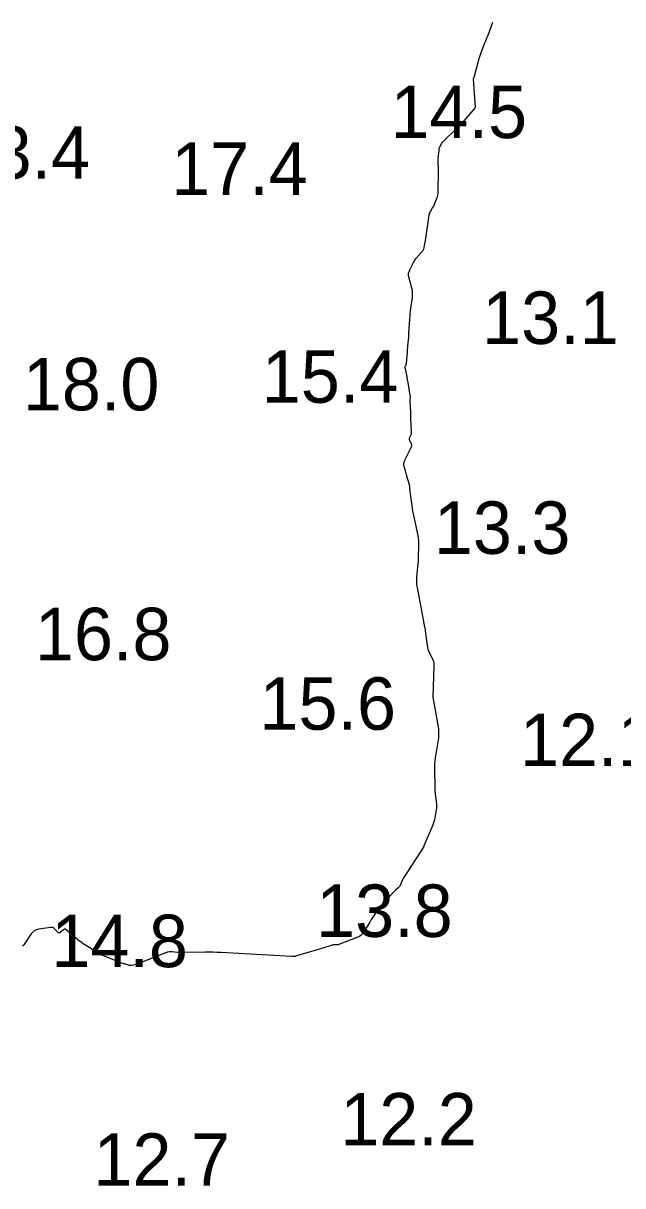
# Model space of a CAD drawing. Extents: x 1023796 to 1112670, y 656573 to 837340.
# Drawn here: x 1100719.8 to 1100776.9, y 689569 to 689679.8 of the extents above; entities that cross this region are included whole.
import ezdxf

# ---------------------------------------------------------------- set-up
doc = ezdxf.new("R2010")
doc.units = 0
doc.layers.add('V-CHAN-CONT-15FT', color=7, linetype='Continuous')
doc.layers.add('V-TOPO-SOUN', color=7, linetype='Continuous')

msp = doc.modelspace()

# ---------------------------------------------------------------- linework, layer by layer
at = {"layer": 'V-CHAN-CONT-15FT'}
msp.add_lwpolyline([(1100764.51, 689679.86), (1100764.04, 689678.64), (1100763.97, 689678.45), (1100763.9, 689678.27), (1100763.82, 689678.08), (1100763.75, 689677.9), (1100763.46, 689677.15), (1100763.39, 689676.97), (1100763.33, 689676.78), (1100763.27, 689676.59), (1100763.21, 689676.4), (1100762.75, 689674.73), (1100762.75, 689674.71), (1100762.74, 689674.69), (1100762.73, 689674.67), (1100762.72, 689674.65), (1100762.68, 689674.58), (1100762.67, 689674.56), (1100762.67, 689674.54), (1100762.66, 689674.52), (1100762.66, 689674.5), (1100762.85, 689671.81), (1100762.85, 689671.8), (1100762.85, 689671.79), (1100762.85, 689671.77), (1100762.84, 689671.76), (1100762.82, 689671.72), (1100762.82, 689671.71), (1100762.81, 689671.7), (1100762.8, 689671.69), (1100762.8, 689671.68), (1100761.79, 689670.52), (1100761.62, 689670.33), (1100761.44, 689670.14), (1100761.26, 689669.95), (1100761.08, 689669.77), (1100759.81, 689668.54), (1100759.75, 689668.48), (1100759.7, 689668.42), (1100759.65, 689668.36), (1100759.61, 689668.29), (1100759.46, 689668), (1100759.43, 689667.93), (1100759.4, 689667.86), (1100759.38, 689667.78), (1100759.37, 689667.7), (1100759.29, 689666.87), (1100759.28, 689666.79), (1100759.28, 689666.7), (1100759.28, 689666.62), (1100759.28, 689666.54), (1100759.3, 689666.21), (1100759.31, 689666.12), (1100759.31, 689666.04), (1100759.31, 689665.96), (1100759.31, 689665.87), (1100759.28, 689663.67), (1100759.28, 689663.53), (1100759.26, 689663.4), (1100759.23, 689663.28), (1100759.18, 689663.15), (1100758.97, 689662.59), (1100758.93, 689662.5), (1100758.89, 689662.4), (1100758.84, 689662.32), (1100758.79, 689662.23), (1100758.58, 689661.88), (1100758.53, 689661.8), (1100758.49, 689661.7), (1100758.46, 689661.61), (1100758.44, 689661.51), (1100758.04, 689658.86), (1100758.03, 689658.79), (1100758.01, 689658.71), (1100758, 689658.64), (1100757.98, 689658.57), (1100757.91, 689658.27), (1100757.89, 689658.2), (1100757.86, 689658.14), (1100757.82, 689658.08), (1100757.77, 689658.02), (1100757.23, 689657.42), (1100757.16, 689657.33), (1100757.08, 689657.23), (1100757.02, 689657.13), (1100756.96, 689657.02), (1100756.68, 689656.46), (1100756.65, 689656.41), (1100756.63, 689656.35), (1100756.6, 689656.3), (1100756.58, 689656.24), (1100756.48, 689656.02), (1100756.47, 689655.97), (1100756.46, 689655.91), (1100756.46, 689655.86), (1100756.47, 689655.8), (1100756.78, 689654.58), (1100756.83, 689654.35), (1100756.85, 689654.13), (1100756.85, 689653.9), (1100756.83, 689653.67), (1100756.69, 689652.61), (1100756.65, 689652.36), (1100756.63, 689652.1), (1100756.61, 689651.85), (1100756.59, 689651.59), (1100756.51, 689650.22), (1100756.5, 689650.07), (1100756.49, 689649.92), (1100756.48, 689649.77), (1100756.47, 689649.62), (1100756.41, 689649.02), (1100756.4, 689648.87), (1100756.38, 689648.72), (1100756.37, 689648.57), (1100756.36, 689648.43), (1100756.27, 689647.35), (1100756.26, 689647.31), (1100756.25, 689647.28), (1100756.24, 689647.25), (1100756.23, 689647.22), (1100756.17, 689647.09), (1100756.15, 689647.06), (1100756.15, 689647.03), (1100756.15, 689647), (1100756.15, 689646.97), (1100756.32, 689646.14), (1100756.35, 689645.99), (1100756.38, 689645.85), (1100756.41, 689645.7), (1100756.43, 689645.55), (1100756.63, 689644.32), (1100756.64, 689644.27), (1100756.64, 689644.22), (1100756.64, 689644.18), (1100756.64, 689644.13), (1100756.62, 689643.93), (1100756.62, 689643.89), (1100756.62, 689643.84), (1100756.62, 689643.79), (1100756.62, 689643.74), (1100756.67, 689642.78), (1100756.68, 689642.61), (1100756.69, 689642.43), (1100756.7, 689642.26), (1100756.7, 689642.08), (1100756.76, 689640.84), (1100756.76, 689640.77), (1100756.75, 689640.7), (1100756.74, 689640.63), (1100756.71, 689640.57), (1100756.59, 689640.31), (1100756.57, 689640.24), (1100756.56, 689640.18), (1100756.57, 689640.11), (1100756.59, 689640.05), (1100756.75, 689639.71), (1100756.78, 689639.63), (1100756.79, 689639.56), (1100756.78, 689639.48), (1100756.75, 689639.4), (1100756.08, 689638.04), (1100756.04, 689637.93), (1100756.02, 689637.82), (1100756.02, 689637.7), (1100756.04, 689637.59), (1100756.17, 689637.12), (1100756.2, 689637), (1100756.23, 689636.89), (1100756.27, 689636.77), (1100756.3, 689636.65), (1100756.56, 689635.82), (1100756.57, 689635.78), (1100756.58, 689635.75), (1100756.58, 689635.72), (1100756.58, 689635.69), (1100756.59, 689635.56), (1100756.59, 689635.53), (1100756.59, 689635.5), (1100756.59, 689635.46), (1100756.6, 689635.43), (1100756.78, 689634.02), (1100756.81, 689633.78), (1100756.85, 689633.53), (1100756.89, 689633.29), (1100756.94, 689633.04), (1100757.37, 689630.96), (1100757.41, 689630.71), (1100757.44, 689630.46), (1100757.46, 689630.22), (1100757.46, 689629.97), (1100757.42, 689628.97), (1100757.41, 689628.72), (1100757.4, 689628.47), (1100757.38, 689628.22), (1100757.36, 689627.98), (1100757.27, 689626.99), (1100757.25, 689626.74), (1100757.25, 689626.5), (1100757.27, 689626.25), (1100757.31, 689626.01), (1100757.89, 689622.94), (1100757.91, 689622.85), (1100757.92, 689622.76), (1100757.94, 689622.68), (1100757.96, 689622.59), (1100758.03, 689622.24), (1100758.05, 689622.15), (1100758.07, 689622.06), (1100758.08, 689621.97), (1100758.09, 689621.88), (1100758.27, 689620.47), (1100758.3, 689620.31), (1100758.34, 689620.14), (1100758.4, 689619.98), (1100758.47, 689619.82), (1100758.78, 689619.21), (1100758.84, 689619.05), (1100758.89, 689618.89), (1100758.92, 689618.72), (1100758.92, 689618.55), (1100758.82, 689615.56), (1100758.82, 689615.55), (1100758.82, 689615.54), (1100758.82, 689615.53), (1100758.82, 689615.53), (1100758.83, 689615.5), (1100758.83, 689615.49), (1100758.83, 689615.48), (1100758.84, 689615.47), (1100758.84, 689615.46), (1100758.84, 689615.41), (1100758.84, 689615.4), (1100758.84, 689615.39), (1100758.85, 689615.38), (1100758.85, 689615.37), (1100759.31, 689612.74), (1100759.33, 689612.65), (1100759.34, 689612.56), (1100759.35, 689612.47), (1100759.35, 689612.39), (1100759.36, 689612.03), (1100759.36, 689611.94), (1100759.36, 689611.85), (1100759.35, 689611.77), (1100759.34, 689611.68), (1100759.04, 689609.77), (1100759, 689609.47), (1100758.97, 689609.18), (1100758.96, 689608.88), (1100758.96, 689608.58), (1100758.99, 689607.17), (1100759, 689606.97), (1100759.01, 689606.78), (1100759.02, 689606.58), (1100759.05, 689606.38), (1100759.14, 689605.58), (1100759.16, 689605.39), (1100759.16, 689605.2), (1100759.15, 689605), (1100759.13, 689604.81), (1100759, 689604.04), (1100758.97, 689603.85), (1100758.92, 689603.66), (1100758.86, 689603.47), (1100758.79, 689603.29), (1100757.97, 689601.37), (1100757.96, 689601.34), (1100757.95, 689601.32), (1100757.93, 689601.29), (1100757.92, 689601.27), (1100757.86, 689601.17), (1100757.84, 689601.15), (1100757.82, 689601.13), (1100757.81, 689601.1), (1100757.79, 689601.08), (1100757.26, 689600.24), (1100757.17, 689600.09), (1100757.07, 689599.94), (1100756.98, 689599.8), (1100756.88, 689599.65), (1100756.15, 689598.54), (1100756.08, 689598.44), (1100756.03, 689598.34), (1100755.97, 689598.23), (1100755.92, 689598.13), (1100755.7, 689597.62), (1100755.67, 689597.55), (1100755.62, 689597.49), (1100755.57, 689597.43), (1100755.52, 689597.37), (1100755.27, 689597.17), (1100755.21, 689597.12), (1100755.15, 689597.06), (1100755.09, 689597.01), (1100755.04, 689596.95), (1100753.77, 689595.5), (1100753.68, 689595.39), (1100753.59, 689595.28), (1100753.5, 689595.17), (1100753.42, 689595.06), (1100753.11, 689594.59), (1100753.03, 689594.48), (1100752.95, 689594.36), (1100752.88, 689594.24), (1100752.8, 689594.12), (1100752.23, 689593.18), (1100752.1, 689593), (1100751.95, 689592.85), (1100751.77, 689592.72), (1100751.56, 689592.63), (1100749.86, 689591.99), (1100749.81, 689591.97), (1100749.76, 689591.96), (1100749.7, 689591.95), (1100749.65, 689591.95), (1100749.43, 689591.95), (1100749.38, 689591.95), (1100749.33, 689591.94), (1100749.27, 689591.93), (1100749.22, 689591.92), (1100747.92, 689591.51), (1100747.7, 689591.44), (1100747.48, 689591.37), (1100747.25, 689591.31), (1100747.03, 689591.24), (1100745.74, 689590.87), (1100745.71, 689590.86), (1100745.68, 689590.85), (1100745.65, 689590.85), (1100745.62, 689590.84), (1100745.49, 689590.82), (1100745.46, 689590.82), (1100745.42, 689590.82), (1100745.39, 689590.82), (1100745.36, 689590.82), (1100738.65, 689591.21), (1100738.26, 689591.23), (1100737.87, 689591.24), (1100737.48, 689591.24), (1100737.09, 689591.24), (1100735.02, 689591.2), (1100734.88, 689591.2), (1100734.75, 689591.21), (1100734.61, 689591.22), (1100734.48, 689591.23), (1100733.94, 689591.29), (1100733.8, 689591.29), (1100733.67, 689591.29), (1100733.54, 689591.26), (1100733.42, 689591.22), (1100730.7, 689590.14), (1100730.63, 689590.11), (1100730.55, 689590.09), (1100730.48, 689590.07), (1100730.4, 689590.05), (1100730.1, 689589.99), (1100730.03, 689589.98), (1100729.95, 689589.98), (1100729.88, 689589.99), (1100729.8, 689590.01), (1100729.42, 689590.12), (1100729.33, 689590.14), (1100729.25, 689590.17), (1100729.16, 689590.2), (1100729.07, 689590.24), (1100727.21, 689590.98), (1100727.13, 689591.02), (1100727.05, 689591.06), (1100726.97, 689591.1), (1100726.89, 689591.15), (1100726.58, 689591.36), (1100726.51, 689591.41), (1100726.43, 689591.46), (1100726.35, 689591.51), (1100726.27, 689591.56), (1100725.5, 689592.05), (1100725.35, 689592.16), (1100725.2, 689592.26), (1100725.06, 689592.37), (1100724.92, 689592.49), (1100723.87, 689593.39), (1100723.8, 689593.43), (1100723.74, 689593.45), (1100723.67, 689593.43), (1100723.6, 689593.39), (1100723.34, 689593.14), (1100723.27, 689593.1), (1100723.21, 689593.08), (1100723.14, 689593.1), (1100723.08, 689593.15), (1100722.76, 689593.48), (1100722.68, 689593.55), (1100722.59, 689593.59), (1100722.5, 689593.61), (1100722.39, 689593.6), (1100721.25, 689593.44), (1100721.04, 689593.39), (1100720.85, 689593.3), (1100720.68, 689593.17), (1100720.54, 689593), (1100719.82, 689591.96), (1100719.71, 689591.82)], dxfattribs=at)

# ---------------------------------------------------------------- texts
at = {"layer": 'V-TOPO-SOUN'}
for s, p in [('14.5 ', (1100754.78, 689668.85)), ('23.4 ', (1100713.14, 689664.98)), ('17.4 ', (1100733.88, 689663.44)), ('13.1 ', (1100763.51, 689649.23)), ('15.4 ', (1100742.51, 689643.62)), ('18.0 ', (1100719.74, 689642.9)), ('13.3 ', (1100758.91, 689629.22)), ('16.8 ', (1100720.89, 689619.08)), ('15.6 ', (1100742.29, 689612.45)), ('12.1 ', (1100767.12, 689608.98)), ('13.8 ', (1100747.69, 689592.7)), ('14.8 ', (1100722.46, 689589.82)), ('12.2 ', (1100749.99, 689572.82)), ('12.7 ', (1100726.47, 689568.98))]:
    msp.add_text(s, height=5, dxfattribs=at).set_placement(p)

doc.saveas('drawing.dxf')
